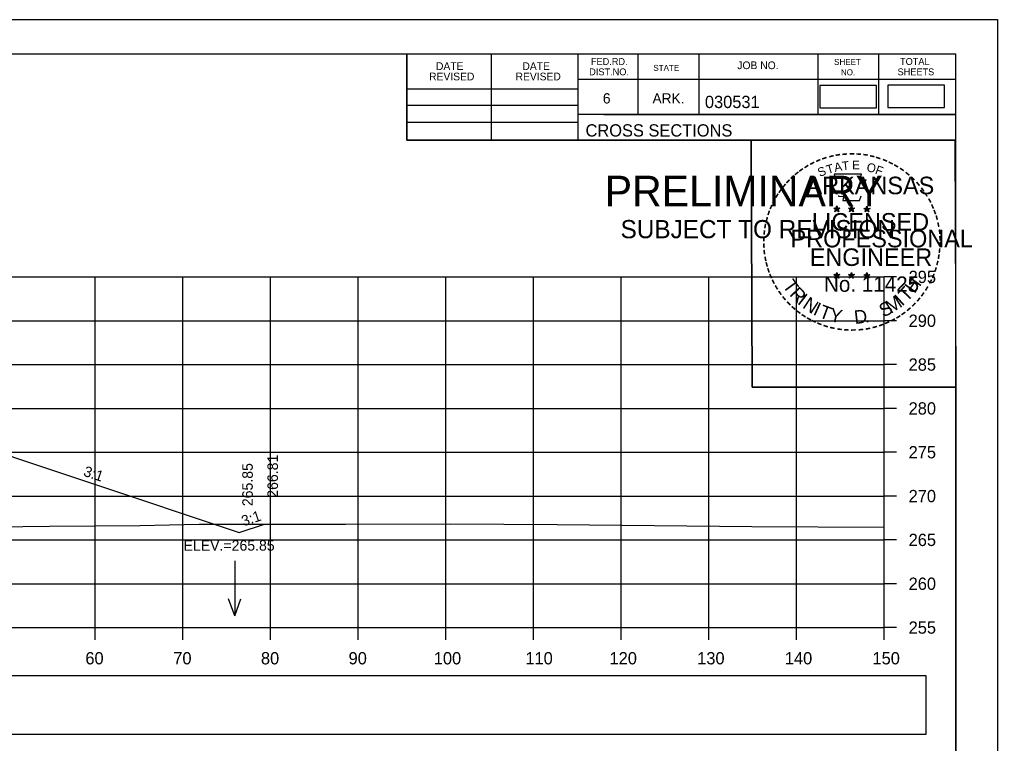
# Model space of a CAD drawing. Extents: x 285 to 4233, y -659 to 3710.
# Drawn here: x 2610.9 to 2722.4, y 2453.7 to 2536.2 of the extents above; entities that cross this region are included whole.
import ezdxf

# ---------------------------------------------------------------- set-up
doc = ezdxf.new("R2010")
doc.units = 0
for name, color, linetype in [('R_Axis', 7, 'Continuous'), ('R_Axis Annot', 7, 'Continuous'), ('R_Border', 7, 'Continuous'), ('R_Border PE', 7, 'Continuous'), ('R_Border Prem', 7, 'Continuous'), ('R_Exist Surface', 7, 'Continuous'), ('R_Fin Surface', 7, 'Continuous'), ('R_Grid', 7, 'Continuous'), ('R_No Plot', 7, 'Continuous'), ('R_Water Annot', 7, 'Continuous'), ('R_Xsect Elev', 7, 'Continuous'), ('R_Xsect Slope', 7, 'Continuous')]:
    doc.layers.add(name, color=color, linetype=linetype)

msp = doc.modelspace()

# ---------------------------------------------------------------- linework, layer by layer
at = {"layer": 'R_Axis'}
for p, q in [((2709.5, 2466.87), (2709.5, 2506.87)), ((2710.9, 2506.87), (2709.5, 2506.87)), ((2710.9, 2501.87), (2709.5, 2501.87)), ((2710.9, 2496.87), (2709.5, 2496.87)), ((2710.9, 2491.87), (2709.5, 2491.87)), ((2710.9, 2486.87), (2709.5, 2486.87)), ((2710.9, 2481.87), (2709.5, 2481.87)), ((2710.9, 2476.87), (2709.5, 2476.87)), ((2710.9, 2471.87), (2709.5, 2471.87)), ((2409.5, 2466.87), (2709.5, 2466.87)), ((2619.5, 2465.47), (2619.5, 2466.87)), ((2629.5, 2465.47), (2629.5, 2466.87)), ((2639.5, 2465.47), (2639.5, 2466.87)), ((2649.5, 2465.47), (2649.5, 2466.87)), ((2659.5, 2465.47), (2659.5, 2466.87)), ((2669.5, 2465.47), (2669.5, 2466.87)), ((2679.5, 2465.47), (2679.5, 2466.87)), ((2689.5, 2465.47), (2689.5, 2466.87)), ((2699.5, 2465.47), (2699.5, 2466.87)), ((2709.5, 2465.47), (2709.5, 2466.87)), ((2710.9, 2466.87), (2709.5, 2466.87))]:
    msp.add_line(p, q, dxfattribs=at)
at = {"layer": 'R_Axis Annot'}
for points in [[(2702.17, 2526.16), (2708.63, 2526.16), (2708.63, 2528.72), (2702.17, 2528.72)], [(2709.94, 2526.18), (2716.4, 2526.18), (2716.4, 2528.74), (2709.94, 2528.74)], [(2573.96, 2454.71), (2714.32, 2454.71), (2714.32, 2461.36), (2573.96, 2461.36)]]:
    msp.add_lwpolyline(points, close=True, dxfattribs=at)
at = {"layer": 'R_Border'}
for p, q in [((2401.5, 2532.33), (2717.68, 2532.33)), ((2655.04, 2522.45), (2655.04, 2532.33)), ((2664.72, 2522.45), (2664.72, 2532.33)), ((2674.58, 2532.33), (2674.58, 2522.45)), ((2681.42, 2532.33), (2681.42, 2525.39)), ((2688.36, 2532.33), (2688.36, 2525.39)), ((2701.94, 2532.33), (2701.94, 2525.39)), ((2708.88, 2532.33), (2708.88, 2525.39)), ((2717.68, 2326.87), (2717.68, 2532.33)), ((2717.68, 2529.39), (2674.58, 2529.39)), ((2717.68, 2529.41), (2717.68, 2529.41)), ((2655.04, 2528.31), (2674.58, 2528.31)), ((2655.04, 2526.45), (2674.58, 2526.45)), ((2717.68, 2525.39), (2674.58, 2525.39)), ((2677.54, 2525.39), (2717.68, 2525.39)), ((2655.04, 2524.51), (2674.58, 2524.51)), ((2717.68, 2522.45), (2655.04, 2522.45))]:
    msp.add_line(p, q, dxfattribs=at)
at = {"layer": 'R_Border PE'}
for p, q in [((2703.77, 2514.71), (2704.11, 2514.59)), ((2703.77, 2514.71), (2704.02, 2514.66)), ((2703.77, 2514.71), (2704, 2514.58)), ((2703.9, 2514.3), (2704.11, 2514.59)), ((2704.11, 2514.96), (2704.07, 2514.71)), ((2704.11, 2514.59), (2704.11, 2514.96)), ((2704.11, 2514.96), (2704.16, 2514.71)), ((2704.46, 2514.71), (2704.11, 2514.59)), ((2704.33, 2514.3), (2704.11, 2514.59)), ((2704.46, 2514.71), (2704.18, 2514.66)), ((2704.46, 2514.71), (2704.26, 2514.6)), ((2705.44, 2514.71), (2705.78, 2514.59)), ((2705.44, 2514.71), (2705.69, 2514.66)), ((2705.44, 2514.71), (2705.67, 2514.58)), ((2705.57, 2514.3), (2705.78, 2514.59)), ((2705.78, 2514.96), (2705.74, 2514.71)), ((2705.78, 2514.59), (2705.78, 2514.96)), ((2705.78, 2514.96), (2705.83, 2514.71)), ((2706.13, 2514.71), (2705.78, 2514.59)), ((2706, 2514.3), (2705.78, 2514.59)), ((2706.13, 2514.71), (2705.85, 2514.66)), ((2706.13, 2514.71), (2705.93, 2514.6)), ((2707.2, 2514.69), (2707.55, 2514.58)), ((2707.2, 2514.69), (2707.45, 2514.65)), ((2707.2, 2514.69), (2707.44, 2514.57)), ((2707.55, 2514.95), (2707.51, 2514.7)), ((2707.55, 2514.58), (2707.55, 2514.95)), ((2707.55, 2514.95), (2707.6, 2514.7)), ((2707.9, 2514.69), (2707.55, 2514.58)), ((2707.9, 2514.69), (2707.61, 2514.64)), ((2707.9, 2514.69), (2707.69, 2514.59)), ((2703.9, 2514.3), (2704.02, 2514.54)), ((2703.9, 2514.3), (2704.11, 2514.51)), ((2704.33, 2514.3), (2704.11, 2514.51)), ((2704.33, 2514.3), (2704.19, 2514.59)), ((2705.57, 2514.3), (2705.69, 2514.54)), ((2705.57, 2514.3), (2705.78, 2514.51)), ((2706, 2514.3), (2705.78, 2514.51)), ((2706, 2514.3), (2705.86, 2514.59)), ((2707.33, 2514.29), (2707.55, 2514.58)), ((2707.33, 2514.29), (2707.46, 2514.53)), ((2707.33, 2514.29), (2707.55, 2514.5)), ((2707.76, 2514.29), (2707.55, 2514.58)), ((2707.76, 2514.29), (2707.55, 2514.5)), ((2707.76, 2514.29), (2707.62, 2514.58)), ((2703.76, 2507.13), (2704.11, 2507.02)), ((2703.76, 2507.13), (2704.01, 2507.09)), ((2703.76, 2507.13), (2704, 2507.01)), ((2703.89, 2506.72), (2704.11, 2507.02)), ((2703.89, 2506.72), (2704.02, 2506.97)), ((2703.89, 2506.72), (2704.11, 2506.94)), ((2704.11, 2507.39), (2704.07, 2507.13)), ((2704.11, 2507.02), (2704.11, 2507.39)), ((2704.11, 2507.39), (2704.16, 2507.14)), ((2704.46, 2507.13), (2704.11, 2507.02)), ((2704.32, 2506.72), (2704.11, 2507.02)), ((2704.32, 2506.72), (2704.11, 2506.94)), ((2704.46, 2507.13), (2704.17, 2507.08)), ((2704.32, 2506.72), (2704.19, 2507.02)), ((2704.46, 2507.13), (2704.25, 2507.03)), ((2705.43, 2507.13), (2705.78, 2507.02)), ((2705.43, 2507.13), (2705.68, 2507.09)), ((2705.43, 2507.13), (2705.67, 2507.01)), ((2705.56, 2506.72), (2705.78, 2507.02)), ((2705.56, 2506.72), (2705.69, 2506.97)), ((2705.56, 2506.72), (2705.78, 2506.94)), ((2705.78, 2507.39), (2705.74, 2507.13)), ((2705.78, 2507.02), (2705.78, 2507.39)), ((2705.78, 2507.39), (2705.83, 2507.14)), ((2706.13, 2507.13), (2705.78, 2507.02)), ((2705.99, 2506.72), (2705.78, 2507.02)), ((2705.99, 2506.72), (2705.78, 2506.94)), ((2706.13, 2507.13), (2705.84, 2507.08)), ((2705.99, 2506.72), (2705.86, 2507.02)), ((2706.13, 2507.13), (2705.92, 2507.03)), ((2707.2, 2507.12), (2707.55, 2507.01)), ((2707.2, 2507.12), (2707.45, 2507.08)), ((2707.2, 2507.12), (2707.43, 2507)), ((2707.33, 2506.71), (2707.55, 2507.01)), ((2707.33, 2506.71), (2707.46, 2506.96)), ((2707.33, 2506.71), (2707.54, 2506.93)), ((2707.55, 2507.38), (2707.51, 2507.12)), ((2707.76, 2506.71), (2707.54, 2506.93)), ((2707.55, 2507.01), (2707.55, 2507.38)), ((2707.55, 2507.38), (2707.6, 2507.13)), ((2707.89, 2507.12), (2707.55, 2507.01)), ((2707.76, 2506.71), (2707.55, 2507.01)), ((2707.89, 2507.12), (2707.61, 2507.07)), ((2707.76, 2506.71), (2707.62, 2507.01)), ((2707.89, 2507.12), (2707.69, 2507.02))]:
    msp.add_line(p, q, dxfattribs=at)
for points in [[(2703.81, 2518.58), (2704.08, 2517.76)], [(2707.32, 2517.66), (2707.46, 2517.95), (2706.77, 2517.92), (2706.92, 2518.58), (2703.81, 2518.58)], [(2704.3, 2516.16), (2704.3, 2516.07), (2704.86, 2516.05), (2704.81, 2515.58), (2706.68, 2515.58), (2706.88, 2516.12)], [(2704.11, 2514.96), (2704.33, 2514.3), (2703.77, 2514.71), (2704.46, 2514.71), (2703.9, 2514.3), (2704.11, 2514.96)], [(2705.78, 2514.96), (2706, 2514.3), (2705.44, 2514.71), (2706.13, 2514.71), (2705.57, 2514.3), (2705.78, 2514.96)], [(2707.55, 2514.95), (2707.76, 2514.29), (2707.2, 2514.69), (2707.9, 2514.69), (2707.33, 2514.29), (2707.55, 2514.95)], [(2704.11, 2507.39), (2704.32, 2506.72), (2703.76, 2507.13), (2704.46, 2507.13), (2703.89, 2506.72), (2704.11, 2507.39)], [(2705.78, 2507.39), (2705.99, 2506.72), (2705.43, 2507.13), (2706.13, 2507.13), (2705.56, 2506.72), (2705.78, 2507.39)], [(2707.55, 2507.38), (2707.76, 2506.71), (2707.2, 2507.12), (2707.89, 2507.12), (2707.33, 2506.71), (2707.55, 2507.38)]]:
    msp.add_lwpolyline(points, dxfattribs=at)
for centre, radius in [((2704.11, 2514.59), 0.172), ((2704.11, 2514.59), 0.145), ((2704.11, 2514.59), 0.116), ((2704.11, 2514.59), 0.0991), ((2704.11, 2514.59), 0.0747), ((2704.11, 2514.59), 0.0495), ((2704.11, 2514.59), 0.0296), ((2705.78, 2514.59), 0.172), ((2705.78, 2514.59), 0.145), ((2705.78, 2514.59), 0.116), ((2705.78, 2514.59), 0.0991), ((2705.78, 2514.59), 0.0747), ((2705.78, 2514.59), 0.0495), ((2705.78, 2514.59), 0.0296), ((2707.55, 2514.58), 0.172), ((2707.55, 2514.58), 0.145), ((2707.55, 2514.58), 0.116), ((2707.55, 2514.58), 0.0991), ((2707.55, 2514.58), 0.0747), ((2707.55, 2514.58), 0.0495), ((2707.55, 2514.58), 0.0296), ((2704.11, 2507.02), 0.172), ((2704.11, 2507.02), 0.145), ((2704.11, 2507.02), 0.116), ((2704.11, 2507.02), 0.0991), ((2704.11, 2507.02), 0.0747), ((2704.11, 2507.02), 0.0495), ((2704.11, 2507.02), 0.0296), ((2705.78, 2507.02), 0.172), ((2705.78, 2507.02), 0.145), ((2705.78, 2507.02), 0.116), ((2705.78, 2507.02), 0.0991), ((2705.78, 2507.02), 0.0747), ((2705.78, 2507.02), 0.0495), ((2705.78, 2507.02), 0.0296), ((2707.55, 2507.01), 0.172), ((2707.55, 2507.01), 0.145), ((2707.55, 2507.01), 0.116), ((2707.55, 2507.01), 0.0991), ((2707.55, 2507.01), 0.0747), ((2707.55, 2507.01), 0.0495), ((2707.55, 2507.01), 0.0296)]:
    msp.add_circle(centre, radius, dxfattribs=at)
at = {"layer": 'R_Exist Surface'}
msp.add_lwpolyline([(2608.16, 2478.37), (2614.29, 2478.42), (2624.61, 2478.53), (2631.38, 2478.68), (2648.06, 2478.67), (2660.04, 2478.72), (2672.19, 2478.63), (2694.41, 2478.39), (2709.5, 2478.34)], dxfattribs=at)
at = {"layer": 'R_Fin Surface'}
msp.add_lwpolyline([(2484.94, 2478.97), (2488.23, 2477.88), (2517.5, 2487.63), (2541.5, 2491.63), (2547.5, 2491.87), (2571.5, 2492.34), (2573.5, 2492.38), (2581.5, 2492.53), (2601.5, 2489.2), (2635.93, 2477.72), (2638.8, 2478.68)], dxfattribs=at)
at = {"layer": 'R_Grid'}
for p, q in [((2409.5, 2506.87), (2709.5, 2506.87)), ((2619.5, 2466.87), (2619.5, 2506.87)), ((2629.5, 2466.87), (2629.5, 2506.87)), ((2639.5, 2466.87), (2639.5, 2506.87)), ((2649.5, 2466.87), (2649.5, 2506.87)), ((2659.5, 2466.87), (2659.5, 2506.87)), ((2669.5, 2466.87), (2669.5, 2506.87)), ((2679.5, 2466.87), (2679.5, 2506.87)), ((2689.5, 2466.87), (2689.5, 2506.87)), ((2699.5, 2466.87), (2699.5, 2506.87)), ((2709.5, 2466.87), (2709.5, 2506.87)), ((2409.5, 2501.87), (2709.5, 2501.87)), ((2409.5, 2496.87), (2709.5, 2496.87)), ((2409.5, 2491.87), (2709.5, 2491.87)), ((2409.5, 2486.87), (2709.5, 2486.87)), ((2409.5, 2481.87), (2709.5, 2481.87)), ((2409.5, 2476.87), (2709.5, 2476.87)), ((2409.5, 2471.87), (2709.5, 2471.87)), ((2409.5, 2466.87), (2709.5, 2466.87))]:
    msp.add_line(p, q, dxfattribs=at)
at = {"layer": 'R_No Plot'}
for p, q in [((2389.1, 2536.23), (2722.43, 2536.23)), ((2693.72, 2499.99), (2693.72, 2499.99))]:
    msp.add_line(p, q, dxfattribs=at)
for points in [[(2389.09, 2536.23), (2722.43, 2536.23), (2722.43, 2322.89), (2389.09, 2322.89)], [(2635.42, 2532.33), (2655.04, 2532.33), (2655.04, 2522.45), (2671.15, 2522.45), (2694.35, 2522.45), (2694.47, 2494.29), (2717.68, 2494.29), (2717.68, 2326.87), (2401.5, 2326.87), (2401.5, 2532.33)], [(2694.35, 2522.45), (2717.56, 2522.45), (2717.68, 2494.29), (2694.47, 2494.29)]]:
    msp.add_lwpolyline(points, close=True, dxfattribs=at)
at = {"layer": 'R_Water Annot'}
for p, q in [((2635.42, 2474.5), (2635.42, 2468.21)), ((2635.42, 2468.21), (2634.72, 2470.14)), ((2635.42, 2468.21), (2636.12, 2470.14))]:
    msp.add_line(p, q, dxfattribs=at)

# ---------------------------------------------------------------- texts
at = {"layer": 'R_Axis Annot'}
for s, p in [('295', (2712.3, 2506.17)), ('290', (2712.3, 2501.17)), ('285', (2712.3, 2496.17)), ('280', (2712.3, 2491.17)), ('275', (2712.3, 2486.17)), ('270', (2712.3, 2481.17)), ('265', (2712.3, 2476.17)), ('260', (2712.3, 2471.17)), ('255', (2712.3, 2466.17)), ('60', (2618.38, 2462.67)), ('70', (2628.41, 2462.67)), ('80', (2638.41, 2462.67)), ('90', (2648.41, 2462.67)), ('100', (2658.13, 2462.67)), ('110', (2668.58, 2462.67)), ('120', (2678.18, 2462.67)), ('130', (2688.18, 2462.67)), ('140', (2698.18, 2462.67)), ('150', (2708.18, 2462.67))]:
    msp.add_text(s, height=1.4, dxfattribs=at).set_placement(p)
at = {"layer": 'R_Border'}
for s, height, p in [('DATE', 0.879, (2658.38, 2530.47)), ('DATE', 0.879, (2668.24, 2530.47)), ('FED.RD.', 0.782, (2676.06, 2531.05)), ('JOB NO.', 0.879, (2692.76, 2530.57)), ('SHEET', 0.684, (2703.8, 2531.05)), ('TOTAL', 0.782, (2711.32, 2531.05)), ('DIST.NO.', 0.782, (2675.86, 2529.87)), ('STATE', 0.684, (2683.18, 2530.37)), ('NO.', 0.684, (2704.58, 2529.87)), ('SHEETS', 0.782, (2711.04, 2529.87)), ('REVISED', 0.879, (2657.6, 2529.29)), ('REVISED', 0.879, (2667.46, 2529.29)), ('6', 1.17, (2677.42, 2526.65)), ('ARK.', 1.172, (2683.08, 2526.65)), ('030531', 1.4, (2689.06, 2526.13)), ('CROSS SECTIONS', 1.4, (2675.44, 2522.88))]:
    msp.add_text(s, height=height, rotation=360, dxfattribs=at).set_placement(p)
at = {"layer": 'R_Border PE'}
for s, height, rotation, p in [('-', 1.6, 24.3072, (2701.92, 2519.44)), ('-', 1.6, 19.1761, (2702.55, 2519.71)), ('-', 1.6, 13.6301, (2703.3, 2519.95)), ('-', 1.6, 10.2193, (2703.98, 2520.11)), ('-', 1.6, 5.8968, (2704.71, 2520.22)), ('-', 1.6, 0.1862, (2705.48, 2520.3)), ('-', 1.6, 357.743, (2706.21, 2520.28)), ('-', 1.6, 352.1617, (2706.95, 2520.23)), ('-', 1.6, 347.2049, (2707.67, 2520.11)), ('-', 1.6, 342.3362, (2708.3, 2519.96)), ('-', 1.6, 337.8551, (2709.04, 2519.73)), ('-', 1.6, 36.2317, (2700.11, 2518.36)), ('-', 1.6, 34.0636, (2700.69, 2518.75)), ('-', 1.6, 28.7918, (2701.29, 2519.12)), ('S', 1, 21.594, (2702.16, 2518.26)), ('T', 1, 16.4036, (2703.08, 2518.59)), ('A', 1, 11.2132, (2703.9, 2518.84)), ('T', 1, 6.0228, (2704.75, 2519.01)), ('E', 1, 0.8323, (2705.86, 2519.12)), ('O', 1, 350.4515, (2707.46, 2518.91)), ('F', 1, 340.0707, (2708.41, 2518.68)), ('-', 1.6, 334.1211, (2709.67, 2519.46)), ('-', 1.6, 329.6409, (2710.25, 2519.18)), ('-', 1.6, 325.8627, (2710.89, 2518.82)), ('-', 1.6, 48.423, (2698.76, 2517.09)), ('-', 1.6, 42.9622, (2699.2, 2517.56)), ('-', 1.6, 38.9507, (2699.64, 2517.98)), ('ARKANSAS', 2, 360, (2700.66, 2516.3)), ('-', 1.6, 320.5297, (2711.5, 2518.39)), ('-', 1.6, 315.5786, (2712.1, 2517.91)), ('-', 1.6, 54.2325, (2697.94, 2516.03)), ('-', 1.6, 50.6142, (2698.35, 2516.6)), ('-', 1.6, 309.8797, (2712.67, 2517.36)), ('-', 1.6, 306.6522, (2713.2, 2516.75)), ('-', 1.6, 62.8713, (2697.3, 2514.89)), ('-', 1.6, 58.0706, (2697.61, 2515.51)), ('-', 1.4, 303.6753, (2713.68, 2516.19)), ('-', 1.6, 299.6684, (2714, 2515.58)), ('-', 1.6, 67.7743, (2697.04, 2514.28)), ('DWB', 0.01, 360, (2704.1, 2514.59)), ('DWB', 0.01, 360, (2705.77, 2514.59)), ('-', 1.6, 294.6628, (2714.32, 2514.97)), ('-', 1.6, 75.461, (2696.63, 2512.94)), ('-', 1.6, 72.3945, (2696.82, 2513.65)), ('LICENSED', 2, 360, (2701.26, 2512.15)), ('DWB', 0.01, 360, (2707.54, 2514.58)), ('-', 1.6, 290.5728, (2714.58, 2514.39)), ('-', 1.6, 285.1233, (2714.82, 2513.81)), ('-', 1.6, 81.2013, (2696.49, 2512.22)), ('-', 1.6, 280.5493, (2715.02, 2513.07)), ('-', 1.6, 89.0622, (2696.39, 2510.83)), ('-', 1.6, 85.1863, (2696.42, 2511.53)), ('PROFESSIONAL', 2, 360, (2698.83, 2510.24)), ('-', 1.6, 276.5962, (2715.18, 2512.3)), ('-', 1.6, 274.3301, (2715.24, 2511.58)), ('-', 1.6, 94.1959, (2696.43, 2510.11)), ('ENGINEER', 2, 360, (2701.02, 2508.12)), ('-', 1.6, 269.9407, (2715.27, 2510.95)), ('-', 1.6, 98.9479, (2696.5, 2509.44)), ('-', 1.6, 101.7149, (2696.64, 2508.71)), ('-', 1.6, 260.9953, (2715.18, 2509.63)), ('-', 1.6, 263.5172, (2715.25, 2510.28)), ('-', 1.6, 105.4578, (2696.8, 2508.11)), ('-', 1.6, 252.8681, (2714.89, 2508.23)), ('-', 1.6, 255.7626, (2715.07, 2508.95)), ('-', 1.6, 109.0874, (2697.01, 2507.48)), ('-', 1.6, 114.0643, (2697.27, 2506.89)), ('No. 11425', 1.757, 360, (2702.65, 2505.17)), ('DWB', 0.01, 360, (2704.1, 2507.02)), ('DWB', 0.01, 360, (2705.77, 2507.02)), ('DWB', 0.01, 360, (2707.53, 2507.01)), ('H', 1.54, 54.6088, (2712.99, 2504.89)), ('-', 1.6, 247.8887, (2714.67, 2507.55)), ('-', 1.6, 115.7289, (2697.57, 2506.27)), ('-', 1.6, 120.4471, (2697.93, 2505.68)), ('T', 1.54, 306.0406, (2697.87, 2505.86)), ('R', 1.54, 314.005, (2698.63, 2504.81)), ('T', 1.54, 46.6444, (2712.1, 2503.95)), ('-', 1.6, 239.0712, (2714.01, 2506.17)), ('-', 1.6, 244.6197, (2714.41, 2506.93)), ('-', 1.6, 125.8934, (2698.33, 2505.12)), ('-', 1.6, 130.7181, (2698.79, 2504.57)), ('I', 1.54, 321.9694, (2699.53, 2503.88)), ('N', 1.54, 326.5002, (2700.1, 2503.41)), ('M', 1.54, 32.6563, (2710.26, 2502.63)), ('I', 1.54, 42.1136, (2711.54, 2503.47)), ('-', 1.6, 231.2538, (2713.18, 2504.95)), ('-', 1.6, 233.8452, (2713.61, 2505.52)), ('-', 1.6, 134.2238, (2699.31, 2504.02)), ('-', 1.6, 138.9338, (2699.84, 2503.56)), ('I', 1.54, 335.3603, (2701.31, 2502.62)), ('T', 1.54, 339.8912, (2701.97, 2502.29)), ('S', 1.54, 26.9312, (2709.42, 2502.22)), ('-', 1.6, 225.7653, (2712.7, 2504.39)), ('-', 1.6, 144.6463, (2700.39, 2503.15)), ('-', 1.6, 148.0898, (2700.95, 2502.78)), ('Y', 1.54, 347.8556, (2703.19, 2501.85)), ('D', 1.54, 6.3969, (2706.17, 2501.49)), ('-', 1.6, 212.2491, (2711.1, 2503.02)), ('-', 1.6, 215.7363, (2711.63, 2503.41)), ('-', 1.6, 221.0851, (2712.18, 2503.88)), ('-', 1.6, 151.5704, (2701.53, 2502.46)), ('-', 1.6, 154.6002, (2702.05, 2502.21)), ('-', 1.6, 158.5612, (2702.68, 2501.96)), ('-', 1.6, 162.7983, (2703.36, 2501.74)), ('.', 1.54, 13.7642, (2707.36, 2501.62)), ('-', 1.6, 195.4743, (2708.62, 2501.84)), ('-', 1.6, 200.7184, (2709.29, 2502.08)), ('-', 1.6, 204.2516, (2709.91, 2502.36)), ('-', 1.6, 207.3568, (2710.54, 2502.68)), ('-', 1.6, 167.5555, (2704.08, 2501.58)), ('-', 1.6, 173.1155, (2704.85, 2501.47)), ('-', 1.6, 176.5183, (2705.6, 2501.42)), ('-', 1.6, 181.5918, (2706.34, 2501.44)), ('-', 1.6, 185.8167, (2707.15, 2501.51)), ('-', 1.6, 191.2858, (2707.89, 2501.64))]:
    msp.add_text(s, height=height, rotation=rotation, dxfattribs=at).set_placement(p)
at = {"layer": 'R_Border Prem'}
for s, height, p in [('PRELIMINARY', 3.5, (2677.63, 2514.91)), ('DWB', 0.01, (2678.38, 2516.76)), ('SUBJECT TO REVISION', 2.0751, (2679.44, 2511.28))]:
    msp.add_text(s, height=height, rotation=360, dxfattribs=at).set_placement(p)
at = {"layer": 'R_Xsect Elev'}
for s, p in [('266.81', (2640.35, 2481.68)), ('265.85', (2637.48, 2480.72))]:
    msp.add_text(s, height=1.2, rotation=90, dxfattribs=at).set_placement(p)
msp.add_text('ELEV.=265.85', height=1.2, dxfattribs=at).set_placement((2629.58, 2475.64))
at = {"layer": 'R_Xsect Slope'}
for rotation, p in [(341.5651, (2618.08, 2484.2)), (18.4349, (2636.42, 2478.41))]:
    msp.add_text('3:1', height=1.2, rotation=rotation, dxfattribs=at).set_placement(p)

doc.saveas('drawing.dxf')
